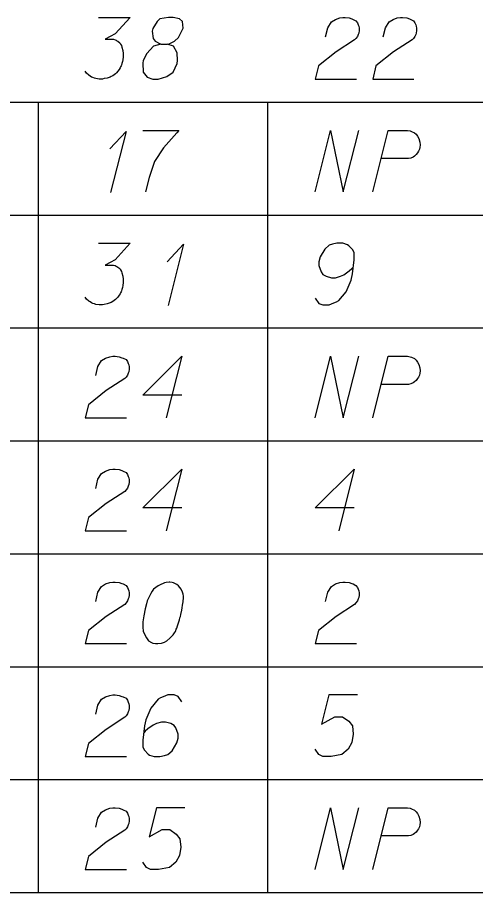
# Model space of a CAD drawing. Extents: x 2074207 to 2076812, y 516372 to 523312.
# Drawn here: x 2076488.7 to 2076524.4, y 520594.3 to 520662.5 of the extents above; entities that cross this region are included whole.
import ezdxf

# ---------------------------------------------------------------- set-up
doc = ezdxf.new("R2010")
doc.units = 0
for name, color, linetype in [('Prop DirtTable_ Soil Test Results - Outline (Major)', 7, 'Continuous'), ('Prop DirtTable_ Soil Test Results - Outline (Minor)', 7, 'Continuous'), ('Prop DirtTable_ Soil Test Results - Tx (Sample Data)', 7, 'Continuous')]:
    doc.layers.add(name, color=color, linetype=linetype)

msp = doc.modelspace()

# ---------------------------------------------------------------- linework, layer by layer
at = {"layer": 'Prop DirtTable_ Soil Test Results - Outline (Major)'}
msp.add_line((2076260.609, 520594.333), (2076811.903, 520594.333), dxfattribs=at)
at = {"layer": 'Prop DirtTable_ Soil Test Results - Outline (Minor)'}
for p, q in [((2076260.609, 520655.933), (2076811.903, 520655.933)), ((2076490.31, 520655.933), (2076490.31, 520647.133)), ((2076508.192, 520655.933), (2076508.192, 520647.133)), ((2076260.609, 520647.133), (2076811.903, 520647.133)), ((2076260.609, 520647.133), (2076811.903, 520647.133)), ((2076490.31, 520647.133), (2076490.31, 520638.333)), ((2076508.192, 520647.133), (2076508.192, 520638.333)), ((2076260.609, 520638.333), (2076811.903, 520638.333)), ((2076260.609, 520638.333), (2076811.903, 520638.333)), ((2076490.31, 520638.333), (2076490.31, 520629.533)), ((2076508.192, 520638.333), (2076508.192, 520629.533)), ((2076260.609, 520629.533), (2076811.903, 520629.533)), ((2076260.609, 520629.533), (2076811.903, 520629.533)), ((2076490.31, 520629.533), (2076490.31, 520620.733)), ((2076508.192, 520629.533), (2076508.192, 520620.733)), ((2076260.609, 520620.733), (2076811.903, 520620.733)), ((2076260.609, 520620.733), (2076811.903, 520620.733)), ((2076490.31, 520620.733), (2076490.31, 520611.933)), ((2076508.192, 520620.733), (2076508.192, 520611.933)), ((2076260.609, 520611.933), (2076811.903, 520611.933)), ((2076260.609, 520611.933), (2076811.903, 520611.933)), ((2076490.31, 520611.933), (2076490.31, 520603.133)), ((2076508.192, 520611.933), (2076508.192, 520603.133)), ((2076260.609, 520603.133), (2076811.903, 520603.133)), ((2076260.609, 520603.133), (2076811.903, 520603.133)), ((2076490.31, 520603.133), (2076490.31, 520594.333)), ((2076508.192, 520603.133), (2076508.192, 520594.333)), ((2076260.609, 520594.333), (2076811.903, 520594.333))]:
    msp.add_line(p, q, dxfattribs=at)
at = {"layer": 'Prop DirtTable_ Soil Test Results - Tx (Sample Data)'}
for points in [[(2076495.005, 520662.532), (2076497.474, 520662.532), (2076496.31, 520661.247), (2076495.534, 520660.831), (2076496.169, 520660.831), (2076496.31, 520660.793), (2076496.38, 520660.755), (2076496.451, 520660.717), (2076496.522, 520660.68), (2076496.663, 520660.566), (2076496.733, 520660.453), (2076496.804, 520660.339), (2076496.839, 520660.226), (2076496.91, 520659.962), (2076496.945, 520659.735), (2076496.945, 520659.621), (2076496.945, 520659.47), (2076496.91, 520659.243), (2076496.874, 520659.092), (2076496.839, 520658.941), (2076496.804, 520658.828), (2076496.769, 520658.752), (2076496.733, 520658.676), (2076496.698, 520658.601), (2076496.627, 520658.487), (2076496.522, 520658.336), (2076496.416, 520658.223), (2076496.345, 520658.147), (2076496.239, 520658.072), (2076496.134, 520657.996), (2076495.992, 520657.921), (2076495.922, 520657.883), (2076495.675, 520657.807), (2076495.463, 520657.769), (2076495.322, 520657.732), (2076495.075, 520657.732), (2076494.793, 520657.769), (2076494.687, 520657.807), (2076494.581, 520657.845), (2076494.476, 520657.883), (2076494.37, 520657.958), (2076494.264, 520658.034), (2076494.088, 520658.185), (2076493.982, 520658.336)], [(2076499.873, 520660.453), (2076500.367, 520660.453), (2076500.508, 520660.491), (2076500.931, 520660.68), (2076501.249, 520660.982), (2076501.601, 520661.7), (2076501.566, 520662.229), (2076501.319, 520662.418), (2076500.825, 520662.532), (2076500.472, 520662.532), (2076499.802, 520662.418), (2076499.591, 520662.229), (2076499.238, 520661.662), (2076499.203, 520661.473), (2076499.273, 520660.906), (2076499.414, 520660.68), (2076499.873, 520660.453), (2076499.308, 520660.302), (2076498.779, 520659.735), (2076498.497, 520659.168), (2076498.462, 520658.979), (2076498.497, 520658.261), (2076498.815, 520657.883), (2076499.238, 520657.732), (2076499.661, 520657.732), (2076500.331, 520657.921), (2076500.825, 520658.261), (2076501.143, 520658.941), (2076501.178, 520659.168), (2076501.143, 520659.773), (2076500.86, 520660.302), (2076500.367, 520660.453)], [(2076512.713, 520661.02), (2076512.889, 520661.738), (2076513.172, 520662.191), (2076513.489, 520662.38), (2076513.807, 520662.494), (2076514.054, 520662.532), (2076514.23, 520662.532), (2076514.547, 520662.494), (2076514.759, 520662.418), (2076514.865, 520662.38), (2076515.077, 520662.267), (2076515.182, 520662.116), (2076515.253, 520661.965), (2076515.288, 520661.851), (2076515.323, 520661.7), (2076515.323, 520661.511), (2076515.288, 520661.322), (2076515.253, 520661.209), (2076515.182, 520661.058), (2076515.077, 520660.906), (2076514.971, 520660.793), (2076513.524, 520659.848), (2076512.149, 520658.752), (2076511.902, 520657.732), (2076515.112, 520657.732)], [(2076517.193, 520661.02), (2076517.369, 520661.738), (2076517.652, 520662.191), (2076517.969, 520662.38), (2076518.287, 520662.494), (2076518.534, 520662.532), (2076518.71, 520662.532), (2076519.027, 520662.494), (2076519.239, 520662.418), (2076519.345, 520662.38), (2076519.557, 520662.267), (2076519.662, 520662.116), (2076519.733, 520661.965), (2076519.768, 520661.851), (2076519.803, 520661.7), (2076519.803, 520661.511), (2076519.768, 520661.322), (2076519.733, 520661.209), (2076519.662, 520661.058), (2076519.557, 520660.906), (2076519.451, 520660.793), (2076518.004, 520659.848), (2076516.629, 520658.752), (2076516.382, 520657.732), (2076519.592, 520657.732)], [(2076495.887, 520652.295), (2076497.157, 520653.656), (2076495.957, 520648.894)], [(2076498.462, 520653.732), (2076501.284, 520653.732), (2076501.107, 520653.543), (2076500.084, 520652.371), (2076499.379, 520651.313), (2076498.956, 520650.065), (2076498.673, 520648.932)], [(2076511.902, 520648.932), (2076513.101, 520653.732), (2076514.089, 520648.932), (2076515.288, 520653.732)], [(2076516.382, 520648.932), (2076517.581, 520653.732), (2076519.098, 520653.732), (2076519.31, 520653.694), (2076519.415, 520653.656), (2076519.627, 520653.543), (2076519.768, 520653.429), (2076519.874, 520653.278), (2076519.98, 520653.089), (2076520.05, 520652.825), (2076520.086, 520652.598), (2076520.05, 520652.409), (2076520.015, 520652.258), (2076519.945, 520652.106), (2076519.874, 520651.993), (2076519.768, 520651.842), (2076519.627, 520651.728), (2076519.521, 520651.653), (2076519.345, 520651.577), (2076519.169, 520651.539), (2076517.052, 520651.539)], [(2076495.005, 520644.932), (2076497.474, 520644.932), (2076496.31, 520643.647), (2076495.534, 520643.231), (2076496.169, 520643.231), (2076496.31, 520643.193), (2076496.38, 520643.155), (2076496.451, 520643.117), (2076496.522, 520643.08), (2076496.663, 520642.966), (2076496.733, 520642.853), (2076496.804, 520642.739), (2076496.839, 520642.626), (2076496.91, 520642.362), (2076496.945, 520642.135), (2076496.945, 520642.021), (2076496.945, 520641.87), (2076496.91, 520641.643), (2076496.874, 520641.492), (2076496.839, 520641.341), (2076496.804, 520641.228), (2076496.769, 520641.152), (2076496.733, 520641.076), (2076496.698, 520641.001), (2076496.627, 520640.887), (2076496.522, 520640.736), (2076496.416, 520640.623), (2076496.345, 520640.547), (2076496.239, 520640.472), (2076496.134, 520640.396), (2076495.992, 520640.321), (2076495.922, 520640.283), (2076495.675, 520640.207), (2076495.463, 520640.169), (2076495.322, 520640.132), (2076495.075, 520640.132), (2076494.793, 520640.169), (2076494.687, 520640.207), (2076494.581, 520640.245), (2076494.476, 520640.283), (2076494.37, 520640.358), (2076494.264, 520640.434), (2076494.088, 520640.585), (2076493.982, 520640.736)], [(2076500.367, 520643.495), (2076501.637, 520644.856), (2076500.437, 520640.094)], [(2076511.902, 520640.661), (2076512.184, 520640.245), (2076512.501, 520640.132), (2076512.995, 520640.132), (2076513.348, 520640.283), (2076513.56, 520640.358), (2076513.736, 520640.472), (2076514.3, 520641.152), (2076514.689, 520642.059), (2076514.794, 520642.55), (2076514.935, 520643.647), (2076514.935, 520644.213), (2076514.794, 520644.44), (2076514.512, 520644.743), (2076514.406, 520644.818), (2076514.054, 520644.932), (2076513.595, 520644.932), (2076513.242, 520644.856), (2076512.995, 520644.78), (2076512.643, 520644.478), (2076512.29, 520643.873), (2076512.184, 520643.495), (2076512.184, 520643.193), (2076512.36, 520642.702), (2076512.501, 520642.513), (2076512.748, 520642.362), (2076513.172, 520642.248), (2076513.489, 520642.248), (2076513.877, 520642.362), (2076514.124, 520642.475), (2076514.547, 520642.777), (2076514.759, 520642.966), (2076514.865, 520643.08)], [(2076494.793, 520634.62), (2076494.969, 520635.338), (2076495.252, 520635.791), (2076495.569, 520635.98), (2076495.887, 520636.094), (2076496.134, 520636.132), (2076496.31, 520636.132), (2076496.627, 520636.094), (2076496.839, 520636.018), (2076496.945, 520635.98), (2076497.157, 520635.867), (2076497.262, 520635.716), (2076497.333, 520635.565), (2076497.368, 520635.451), (2076497.403, 520635.3), (2076497.403, 520635.111), (2076497.368, 520634.922), (2076497.333, 520634.809), (2076497.262, 520634.658), (2076497.157, 520634.506), (2076497.051, 520634.393), (2076495.604, 520633.448), (2076494.229, 520632.352), (2076493.982, 520631.332), (2076497.192, 520631.332)], [(2076501.495, 520633.108), (2076498.462, 520633.108), (2076501.495, 520636.132), (2076500.296, 520631.332)], [(2076511.902, 520631.332), (2076513.101, 520636.132), (2076514.089, 520631.332), (2076515.288, 520636.132)], [(2076516.382, 520631.332), (2076517.581, 520636.132), (2076519.098, 520636.132), (2076519.31, 520636.094), (2076519.415, 520636.056), (2076519.627, 520635.943), (2076519.768, 520635.829), (2076519.874, 520635.678), (2076519.98, 520635.489), (2076520.05, 520635.225), (2076520.086, 520634.998), (2076520.05, 520634.809), (2076520.015, 520634.658), (2076519.945, 520634.506), (2076519.874, 520634.393), (2076519.768, 520634.242), (2076519.627, 520634.128), (2076519.521, 520634.053), (2076519.345, 520633.977), (2076519.169, 520633.939), (2076517.052, 520633.939)], [(2076494.793, 520625.82), (2076494.969, 520626.538), (2076495.252, 520626.991), (2076495.569, 520627.18), (2076495.887, 520627.294), (2076496.134, 520627.332), (2076496.31, 520627.332), (2076496.627, 520627.294), (2076496.839, 520627.218), (2076496.945, 520627.18), (2076497.157, 520627.067), (2076497.262, 520626.916), (2076497.333, 520626.765), (2076497.368, 520626.651), (2076497.403, 520626.5), (2076497.403, 520626.311), (2076497.368, 520626.122), (2076497.333, 520626.009), (2076497.262, 520625.858), (2076497.157, 520625.706), (2076497.051, 520625.593), (2076495.604, 520624.648), (2076494.229, 520623.552), (2076493.982, 520622.532), (2076497.192, 520622.532)], [(2076501.495, 520624.308), (2076498.462, 520624.308), (2076501.495, 520627.332), (2076500.296, 520622.532)], [(2076514.935, 520624.308), (2076511.902, 520624.308), (2076514.935, 520627.332), (2076513.736, 520622.532)], [(2076494.793, 520617.02), (2076494.969, 520617.738), (2076495.252, 520618.191), (2076495.569, 520618.38), (2076495.887, 520618.494), (2076496.134, 520618.532), (2076496.31, 520618.532), (2076496.627, 520618.494), (2076496.839, 520618.418), (2076496.945, 520618.38), (2076497.157, 520618.267), (2076497.262, 520618.116), (2076497.333, 520617.965), (2076497.368, 520617.851), (2076497.403, 520617.7), (2076497.403, 520617.511), (2076497.368, 520617.322), (2076497.333, 520617.209), (2076497.262, 520617.058), (2076497.157, 520616.906), (2076497.051, 520616.793), (2076495.604, 520615.848), (2076494.229, 520614.752), (2076493.982, 520613.732), (2076497.192, 520613.732)], [(2076500.578, 520618.532), (2076500.508, 520618.532), (2076500.296, 520618.494), (2076500.155, 520618.456), (2076500.049, 520618.418), (2076499.873, 520618.343), (2076499.661, 520618.229), (2076499.485, 520618.116), (2076499.308, 520617.965), (2076499.203, 520617.813), (2076499.097, 520617.625), (2076498.991, 520617.436), (2076498.885, 520617.209), (2076498.815, 520617.058), (2076498.744, 520616.831), (2076498.638, 520616.453), (2076498.532, 520615.886), (2076498.462, 520615.432), (2076498.462, 520615.017), (2076498.497, 520614.714), (2076498.638, 520614.374), (2076498.744, 520614.185), (2076498.92, 520613.958), (2076499.132, 520613.807), (2076499.238, 520613.769), (2076499.449, 520613.732), (2076499.626, 520613.732), (2076499.908, 520613.769), (2076500.155, 520613.845), (2076500.331, 520613.958), (2076500.578, 520614.147), (2076500.684, 520614.261), (2076500.825, 520614.412), (2076500.931, 520614.563), (2076501.002, 520614.676), (2076501.072, 520614.865), (2076501.107, 520614.941), (2076501.178, 520615.13), (2076501.249, 520615.357), (2076501.319, 520615.584), (2076501.354, 520615.735), (2076501.39, 520615.848), (2076501.425, 520615.999), (2076501.495, 520616.339), (2076501.531, 520616.528), (2076501.566, 520616.717), (2076501.601, 520616.982), (2076501.637, 520617.322), (2076501.637, 520617.436), (2076501.601, 520617.587), (2076501.566, 520617.738), (2076501.46, 520617.965), (2076501.354, 520618.116), (2076501.249, 520618.229), (2076501.107, 520618.343), (2076500.966, 520618.418), (2076500.86, 520618.456), (2076500.755, 520618.494), (2076500.578, 520618.532)], [(2076512.713, 520617.02), (2076512.889, 520617.738), (2076513.172, 520618.191), (2076513.489, 520618.38), (2076513.807, 520618.494), (2076514.054, 520618.532), (2076514.23, 520618.532), (2076514.547, 520618.494), (2076514.759, 520618.418), (2076514.865, 520618.38), (2076515.077, 520618.267), (2076515.182, 520618.116), (2076515.253, 520617.965), (2076515.288, 520617.851), (2076515.323, 520617.7), (2076515.323, 520617.511), (2076515.288, 520617.322), (2076515.253, 520617.209), (2076515.182, 520617.058), (2076515.077, 520616.906), (2076514.971, 520616.793), (2076513.524, 520615.848), (2076512.149, 520614.752), (2076511.902, 520613.732), (2076515.112, 520613.732)], [(2076494.793, 520608.22), (2076494.969, 520608.938), (2076495.252, 520609.391), (2076495.569, 520609.58), (2076495.887, 520609.694), (2076496.134, 520609.732), (2076496.31, 520609.732), (2076496.627, 520609.694), (2076496.839, 520609.618), (2076496.945, 520609.58), (2076497.157, 520609.467), (2076497.262, 520609.316), (2076497.333, 520609.165), (2076497.368, 520609.051), (2076497.403, 520608.9), (2076497.403, 520608.711), (2076497.368, 520608.522), (2076497.333, 520608.409), (2076497.262, 520608.258), (2076497.157, 520608.106), (2076497.051, 520607.993), (2076495.604, 520607.048), (2076494.229, 520605.952), (2076493.982, 520604.932), (2076497.192, 520604.932)], [(2076501.495, 520609.202), (2076501.213, 520609.618), (2076500.896, 520609.732), (2076500.402, 520609.732), (2076500.049, 520609.58), (2076499.838, 520609.505), (2076499.661, 520609.391), (2076499.097, 520608.711), (2076498.709, 520607.804), (2076498.603, 520607.313), (2076498.462, 520606.217), (2076498.462, 520605.65), (2076498.603, 520605.423), (2076498.885, 520605.121), (2076498.991, 520605.045), (2076499.344, 520604.932), (2076499.802, 520604.932), (2076500.155, 520605.007), (2076500.402, 520605.083), (2076500.755, 520605.385), (2076501.107, 520605.99), (2076501.213, 520606.368), (2076501.213, 520606.67), (2076501.037, 520607.162), (2076500.896, 520607.35), (2076500.649, 520607.502), (2076500.226, 520607.615), (2076499.908, 520607.615), (2076499.52, 520607.502), (2076499.273, 520607.388), (2076498.85, 520607.086), (2076498.638, 520606.897), (2076498.532, 520606.784)], [(2076515.182, 520609.732), (2076512.96, 520609.732), (2076512.396, 520607.464), (2076513.419, 520608.031), (2076514.018, 520608.031), (2076514.512, 520607.691), (2076514.794, 520607.313), (2076514.865, 520606.67), (2076514.759, 520606.028), (2076514.477, 520605.499), (2076513.983, 520605.083), (2076513.136, 520604.932), (2076512.501, 520604.932), (2076512.184, 520605.083), (2076511.902, 520605.499)], [(2076494.793, 520599.42), (2076494.969, 520600.138), (2076495.252, 520600.591), (2076495.569, 520600.78), (2076495.887, 520600.894), (2076496.134, 520600.932), (2076496.31, 520600.932), (2076496.627, 520600.894), (2076496.839, 520600.818), (2076496.945, 520600.78), (2076497.157, 520600.667), (2076497.262, 520600.516), (2076497.333, 520600.365), (2076497.368, 520600.251), (2076497.403, 520600.1), (2076497.403, 520599.911), (2076497.368, 520599.722), (2076497.333, 520599.609), (2076497.262, 520599.458), (2076497.157, 520599.306), (2076497.051, 520599.193), (2076495.604, 520598.248), (2076494.229, 520597.152), (2076493.982, 520596.132), (2076497.192, 520596.132)], [(2076501.742, 520600.932), (2076499.52, 520600.932), (2076498.956, 520598.664), (2076499.979, 520599.231), (2076500.578, 520599.231), (2076501.072, 520598.891), (2076501.354, 520598.513), (2076501.425, 520597.87), (2076501.319, 520597.228), (2076501.037, 520596.699), (2076500.543, 520596.283), (2076499.696, 520596.132), (2076499.061, 520596.132), (2076498.744, 520596.283), (2076498.462, 520596.699)], [(2076511.902, 520596.132), (2076513.101, 520600.932), (2076514.089, 520596.132), (2076515.288, 520600.932)], [(2076516.382, 520596.132), (2076517.581, 520600.932), (2076519.098, 520600.932), (2076519.31, 520600.894), (2076519.415, 520600.856), (2076519.627, 520600.743), (2076519.768, 520600.629), (2076519.874, 520600.478), (2076519.98, 520600.289), (2076520.05, 520600.025), (2076520.086, 520599.798), (2076520.05, 520599.609), (2076520.015, 520599.458), (2076519.945, 520599.306), (2076519.874, 520599.193), (2076519.768, 520599.042), (2076519.627, 520598.928), (2076519.521, 520598.853), (2076519.345, 520598.777), (2076519.169, 520598.739), (2076517.052, 520598.739)]]:
    msp.add_lwpolyline(points, dxfattribs=at)

doc.saveas('drawing.dxf')
